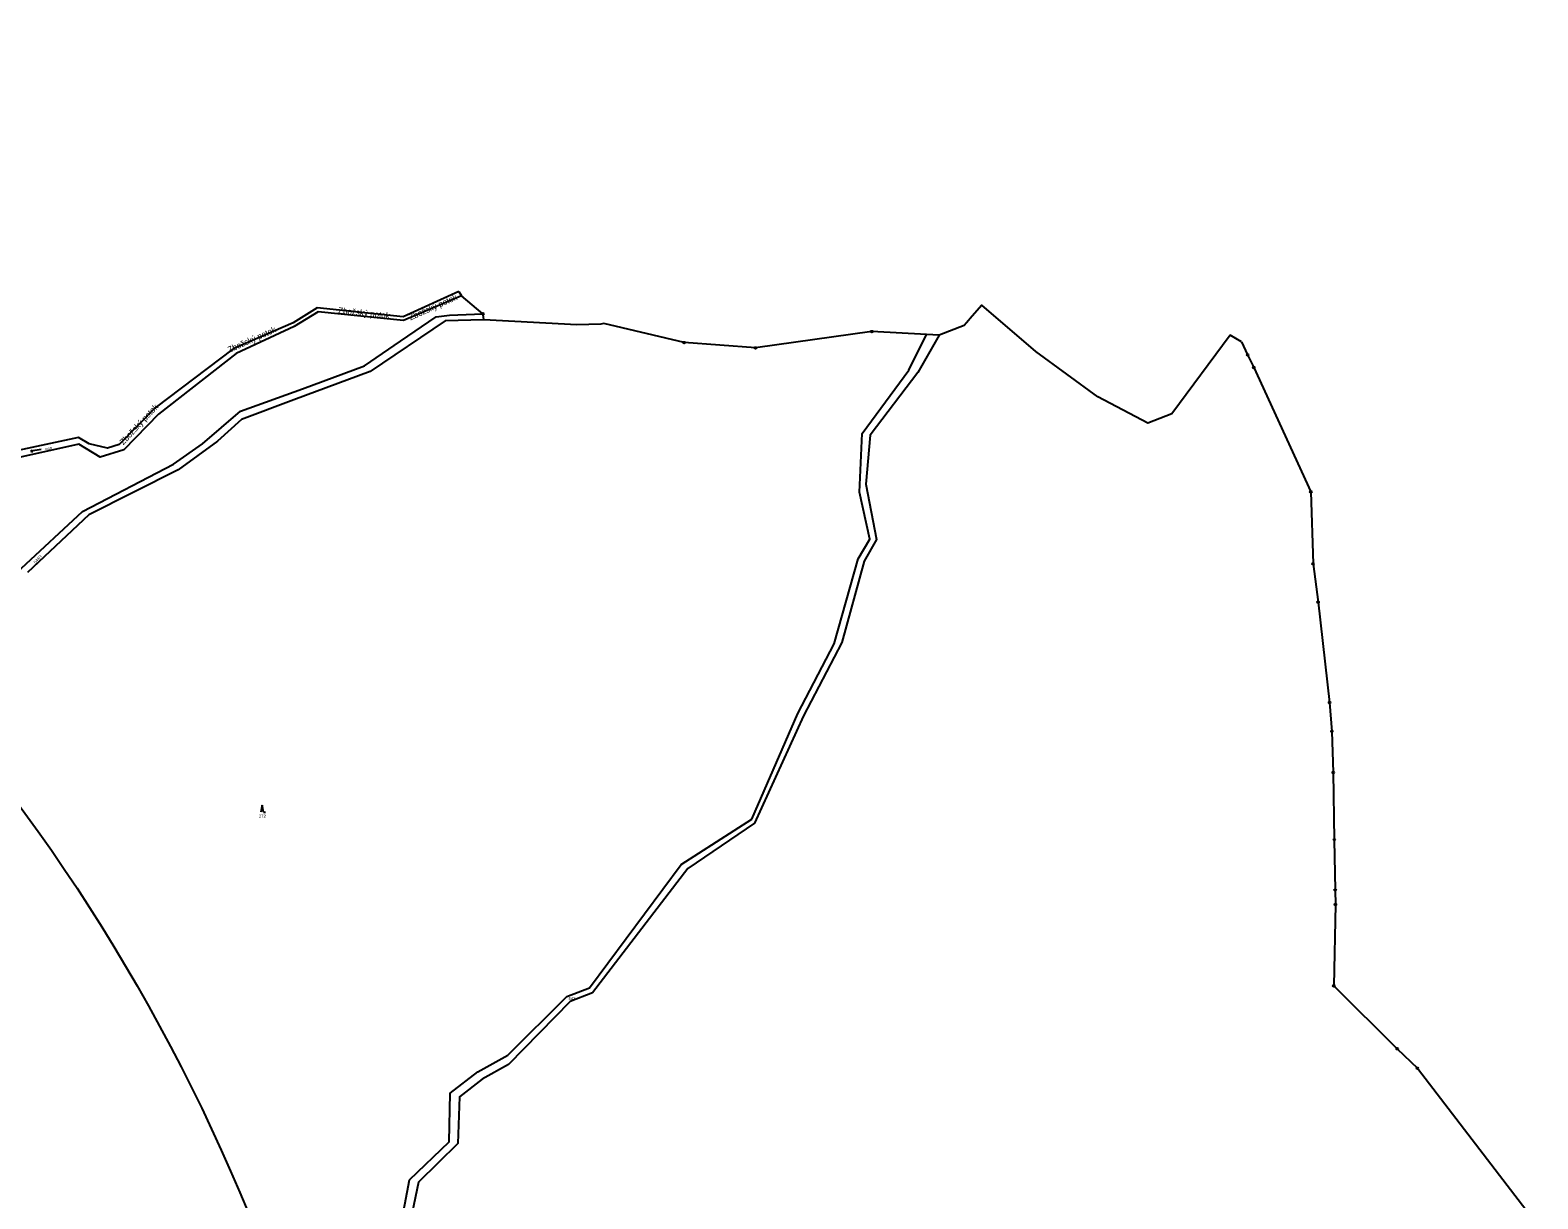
# Model space of a CAD drawing. Extents: x -680203 to -673936, y -1102717 to -1093650.
# Drawn here: x -676448 to -675595, y -1096236 to -1095574 of the extents above; entities that cross this region are included whole.
import ezdxf

# ---------------------------------------------------------------- set-up
doc = ezdxf.new("R2010")
doc.units = 0
for name, color, linetype in [('_Ideová část', 7, 'Continuous'), ('SOxx02xx_Koleje_param další_Popis10', 7, 'Continuous'), ('SOxx02xx_Staničení_Popis10', 7, 'Continuous'), ('SOxxxxxx_Koleje_hlavní_body_Popis10', 7, 'Continuous'), ('SOxxxxxx_Osa_bod_P', 7, 'Continuous'), ('x_prac', 7, 'Continuous')]:
    doc.layers.add(name, color=color, linetype=linetype)

msp = doc.modelspace()

# ---------------------------------------------------------------- linework, layer by layer
at = {"layer": '_Ideová část'}
msp.add_circle((-677321.69, -1096651.16), 1076.75, dxfattribs=at)
at = {"layer": 'SOxx02xx_Koleje_param další_Popis10'}
for centre, radius in [((-676191.99, -1095734.91), 0.5), ((-676191.99, -1095734.91), 0.0303), ((-675972.01, -1095744.97), 0.5), ((-675972.01, -1095744.97), 0.0303), ((-676078.22, -1095751.2), 0.5), ((-676078.22, -1095751.2), 0.0303), ((-676037.87, -1095754.21), 0.5), ((-676037.87, -1095754.21), 0.0303), ((-675759.42, -1095758.11), 0.5), ((-675759.42, -1095758.11), 0.0303), ((-675755.96, -1095765.29), 0.5), ((-675755.96, -1095765.29), 0.0303), ((-675723.65, -1095835.6), 0.5), ((-675723.65, -1095835.6), 0.0303), ((-675722.42, -1095876.35), 0.5), ((-675722.42, -1095876.35), 0.0303), ((-675719.56, -1095898.05), 0.5), ((-675719.56, -1095898.05), 0.0303), ((-675713.06, -1095954.8), 0.5), ((-675713.06, -1095954.8), 0.0303), ((-675711.75, -1095971.15), 0.5), ((-675711.75, -1095971.15), 0.0303), ((-675710.98, -1095994.46), 0.5), ((-675710.98, -1095994.46), 0.0303), ((-675710.37, -1096032.42), 0.5), ((-675710.37, -1096032.42), 0.0303), ((-675709.88, -1096060.92), 0.5), ((-675709.88, -1096060.92), 0.0303), ((-675709.74, -1096069.05), 0.5), ((-675709.74, -1096069.05), 0.0303), ((-675710.64, -1096115.13), 0.5), ((-675710.64, -1096115.13), 0.0303), ((-675674.76, -1096150.73), 0.5), ((-675674.76, -1096150.73), 0.0303), ((-675663.4, -1096161.76), 0.5), ((-675663.4, -1096161.76), 0.0303)]:
    msp.add_circle(centre, radius, dxfattribs=at)
at = {"layer": 'SOxxxxxx_Koleje_hlavní_body_Popis10'}
for p, q in [((-676441.84, -1095811.73), (-676447.77, -1095812.66)), ((-676447.77, -1095812.66), (-676446.89, -1095812.02)), ((-676447.77, -1095812.66), (-676446.73, -1095813.01)), ((-676316.82, -1096012.86), (-676317.57, -1096016.86)), ((-676316.07, -1096016.86), (-676316.82, -1096012.86)), ((-676316.07, -1096016.86), (-676315.07, -1096016.86))]:
    msp.add_line(p, q, dxfattribs=at)
at = {"layer": 'x_prac'}
for p, q in [((-676205.69, -1095722.36), (-676204.06, -1095724.65)), ((-676191.99, -1095734.91), (-676204.06, -1095724.65)), ((-676191.78, -1095736.65), (-676191.99, -1095734.91)), ((-676191.57, -1095738.39), (-676191.78, -1095736.65)), ((-675915.25, -1095736.24), (-675918.54, -1095739.99)), ((-676123.62, -1095740.47), (-676125.35, -1095740.79)), ((-675933.96, -1095746.94), (-675941.06, -1095746.57)), ((-675762.95, -1095750.79), (-675769.34, -1095746.97)), ((-675762.95, -1095750.79), (-675759.42, -1095758.11))]:
    msp.add_line(p, q, dxfattribs=at)
for points in [[(-676205.69, -1095722.36), (-676237.19, -1095736.52), (-676285.79, -1095731.56), (-676299.33, -1095739.99), (-676333.35, -1095754.77), (-676377.48, -1095788.15), (-676397.72, -1095808.92), (-676404.46, -1095810.99), (-676414.71, -1095808.49), (-676420.73, -1095804.79), (-676455.16, -1095812.33), (-676479.68, -1095828.73), (-676484.34, -1095840.6), (-676478.35, -1095854.32), (-676481.39, -1095865.19), (-676494.63, -1095871.81), (-676506.53, -1095884.54), (-676516.45, -1095905.07), (-676523.29, -1095915.32), (-676533.92, -1095921.8), (-676555.71, -1095927.02), (-676566.72, -1095936.35), (-676583.33, -1095967.94)], [(-676204.06, -1095724.65), (-676236.89, -1095738.63), (-676285.29, -1095733.86), (-676298.73, -1095742.11), (-676331.62, -1095757.28), (-676375.62, -1095791.6), (-676395.08, -1095811.87), (-676408.55, -1095816.01), (-676420.59, -1095808.59), (-676453.56, -1095815.96), (-676476.22, -1095831.05), (-676480.25, -1095839.77), (-676474.32, -1095853.92), (-676478.31, -1095867.11), (-676490.48, -1095874.68), (-676503.17, -1095886.71), (-676513.16, -1095906.81), (-676520.47, -1095917.72), (-676531.71, -1095925.79), (-676553.25, -1095930.18), (-676564.17, -1095938.56), (-676577.18, -1095968.02)], [(-675769.34, -1095746.97), (-675802.37, -1095791.48), (-675815.83, -1095796.77), (-675844.13, -1095781.93), (-675879.18, -1095756.19), (-675909.84, -1095730.06), (-675915.25, -1095736.24)], [(-676578.18, -1095979.22), (-676572.99, -1095968.08), (-676558.67, -1095950.44), (-676534.05, -1095933.88), (-676490.75, -1095901.58), (-676453.12, -1095878.77), (-676418.6, -1095846.7), (-676366.98, -1095819.98), (-676350.75, -1095808.51), (-676329.07, -1095790.03), (-676294.14, -1095777.4), (-676259.07, -1095764.25), (-676238.64, -1095750.31), (-676218.56, -1095736.52), (-676211.01, -1095735.67), (-676191.99, -1095734.91)], [(-676191.57, -1095738.39), (-676213.4, -1095738.83), (-676255.76, -1095767.55), (-676298.98, -1095783.55), (-676328.68, -1095794.67), (-676342.2, -1095806.88), (-676364.37, -1095823.13), (-676415, -1095848.64), (-676449.62, -1095881.35)], [(-676125.35, -1095740.79), (-676138.86, -1095741.15), (-676191.57, -1095738.39)], [(-676295.32, -1096346.31), (-676256.48, -1096280.57), (-676242.32, -1096270.76), (-676233.58, -1096224.82), (-676211.03, -1096203.33), (-676210.53, -1096175.84), (-676194.85, -1096163.75), (-676177.91, -1096154.31), (-676144.48, -1096121.24), (-676131.78, -1096116.31), (-676079.9, -1096046.44), (-676039.93, -1096020.8), (-676013.79, -1095961.12), (-675993.27, -1095921.64), (-675979.68, -1095873.58), (-675973.21, -1095862.44), (-675979.04, -1095835.75), (-675977.45, -1095802.59), (-675951, -1095766.8), (-675941.06, -1095746.57)], [(-675933.96, -1095746.94), (-675946.01, -1095768.02), (-675972.93, -1095803.54), (-675975.42, -1095831.37), (-675969.37, -1095862.62), (-675976.41, -1095874.86), (-675989.07, -1095920.84), (-676010.6, -1095962.35), (-676038.35, -1096023.12), (-676076.17, -1096048.82), (-676130.01, -1096119.09), (-676142.67, -1096123.99), (-676177.5, -1096159.66), (-676192.38, -1096167.96), (-676205.36, -1096177.89), (-676206.29, -1096204.4), (-676228.42, -1096226.19), (-676238.12, -1096272.13), (-676253.3, -1096283.03), (-676290.53, -1096346.95)], [(-675941.06, -1095746.57), (-675972.01, -1095744.97), (-676037.87, -1095754.21), (-676078.22, -1095751.2), (-676123.62, -1095740.47)], [(-675918.54, -1095739.99), (-675919.81, -1095741.44), (-675933.96, -1095746.94)], [(-675759.42, -1095758.11), (-675755.96, -1095765.29), (-675723.65, -1095835.6), (-675722.42, -1095876.35), (-675719.56, -1095898.05), (-675713.06, -1095954.8), (-675711.75, -1095971.15), (-675710.98, -1095994.46), (-675710.37, -1096032.42), (-675709.88, -1096060.92), (-675709.74, -1096069.05), (-675710.64, -1096115.13), (-675674.76, -1096150.73), (-675663.4, -1096161.76), (-675595.24, -1096250.61)]]:
    msp.add_lwpolyline(points, dxfattribs=at)

# ---------------------------------------------------------------- texts
at = {"layer": 'SOxx02xx_Staničení_Popis10'}
for rotation, p in [(24, (-676232.98, -1095738.68)), (354, (-676274.05, -1095734.59)), (24, (-676335.48, -1095756.96)), (47, (-676395.4, -1095809.31))]:
    msp.add_text('Zbožský potok', height=3.4, rotation=rotation, dxfattribs=at).set_placement(p)
at = {"layer": 'SOxxxxxx_Osa_bod_P'}
for s, rotation, p in [('568', 15, (-676439.31, -1095812.73)), ('544/1', 49, (-676445.13, -1095876.43))]:
    msp.add_text(s, height=1.7, rotation=rotation, dxfattribs=at).set_placement(p)
for s, p in [('272', (-676318.74, -1096019.99)), ('543', (-676143.57, -1096123.19))]:
    msp.add_text(s, height=1.7, dxfattribs=at).set_placement(p)

doc.saveas('drawing.dxf')
